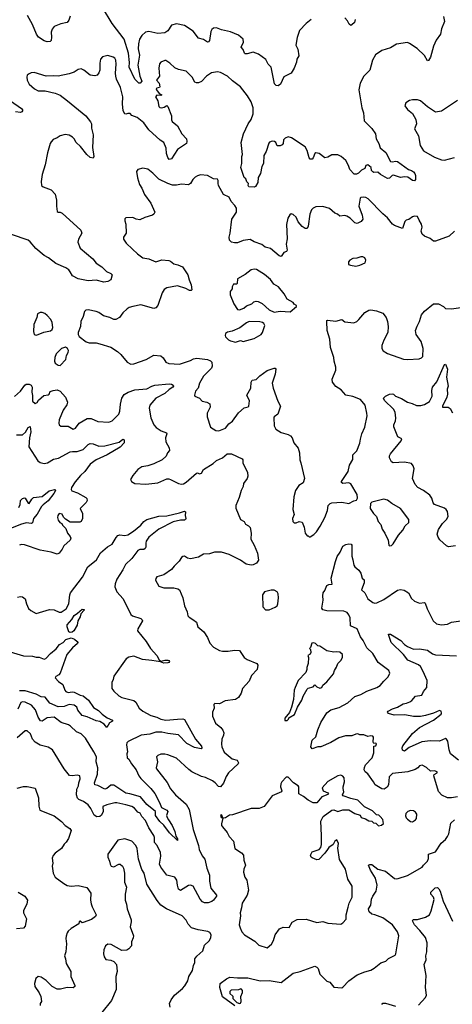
# Model space of a CAD drawing. Extents: x 1839239 to 1929705, y 762242 to 910352.
# Tile 418 of 429: x 1902289 to 1906634, y 889676 to 899582. Entities that reach past the tile are written whole.
import ezdxf

# ---------------------------------------------------------------- set-up
doc = ezdxf.new("R2010")
doc.units = 0

msp = doc.modelspace()

# ---------------------------------------------------------------- linework, layer by layer
at = {"layer": '0CON10XD'}
for points in [[(1905215, 899582.9), (1905166.7, 899545), (1905100.8, 899475), (1905075.8, 899404.2), (1905062.9, 899325), (1905084.2, 899285), (1905093.1, 899216.9), (1905074, 899185), (1905070.8, 899155), (1905046.4, 899095), (1905017, 899043), (1904943.6, 899006.4), (1904908.2, 898931.8), (1904885, 898917.1), (1904865, 898919.4), (1904847.8, 898937.8), (1904815.8, 899105), (1904783.4, 899133.4), (1904761.4, 899181.4), (1904686.4, 899236.4), (1904635, 899256.7), (1904575, 899240), (1904555, 899239.4), (1904546, 899245), (1904532.3, 899282.3), (1904514.5, 899304.5), (1904535.4, 899355), (1904534.2, 899385), (1904485.4, 899425.4), (1904405, 899460), (1904315, 899478.6), (1904265, 899500.8), (1904235, 899496.2), (1904217.7, 899482.3), (1904207.7, 899462.3), (1904196.2, 899373.8), (1904185, 899358.8), (1904175, 899356), (1904135, 899384.4), (1904085, 899395.7), (1904030, 899465), (1903945, 899523.8), (1903865, 899540.9), (1903815, 899528.1), (1903775, 899470), (1903745, 899450.8), (1903675, 899444.3), (1903585, 899464.2), (1903552.4, 899457.6), (1903515, 899422.5), (1903490.5, 899385), (1903480.8, 899339.2), (1903479.9, 899289.9), (1903490.4, 899225), (1903476.4, 899125), (1903496.9, 899015), (1903515.6, 898965), (1903497.8, 898942.2), (1903485, 898942.9), (1903444.2, 898984.2), (1903389.5, 899105), (1903391.5, 899151.5), (1903380.6, 899245), (1903337, 899387), (1903218.9, 899545), (1903119.1, 899705)], [(1906547.5, 899615), (1906557.5, 899565), (1906525, 899490), (1906516.2, 899435), (1906470.8, 899375), (1906445.4, 899314.6), (1906415.5, 899204.5), (1906395, 899170), (1906385, 899167.5), (1906355, 899221.2), (1906280.9, 899290.9), (1906205, 899343.8), (1906185, 899351.2), (1906075, 899336.2), (1906015, 899300), (1905925, 899273.3), (1905861.7, 899228.3), (1905834.3, 899175.7), (1905806.7, 899075), (1905746.7, 899015), (1905708.8, 898945), (1905694, 898875), (1905724, 898695), (1905741.2, 898645), (1905750, 898565), (1905825, 898488.8), (1905862, 898435), (1905870.8, 898385), (1905897.8, 898337.8), (1905911.3, 898291.3), (1905967.5, 898247.5), (1906014.7, 898154.7), (1906035, 898150.4), (1906065, 898159.4), (1906085, 898155.6), (1906194, 898075), (1906224.6, 898064.6), (1906245, 898050), (1906258.1, 898035), (1906264.3, 898015), (1906266.2, 897973.8), (1906255, 897961.2), (1906235, 897963.8), (1906186.2, 897996.2), (1906155, 898000.5), (1906115, 897994), (1906045, 898016.7), (1906030, 898015), (1906005, 897988.8), (1905985, 897984), (1905914, 898025), (1905887.9, 898047.9), (1905845, 898046.2), (1905835, 898051.2), (1905822.9, 898065), (1905819.1, 898095), (1905785, 898122.5), (1905766.5, 898115), (1905754.2, 898085.8), (1905722.1, 898067.9), (1905693, 898037), (1905673, 898027), (1905649.1, 898029.1), (1905605.5, 898075.5), (1905592.9, 898115), (1905565, 898164), (1905517.3, 898207.3), (1905485, 898221.2), (1905425, 898223.8), (1905385, 898200), (1905355, 898193.8), (1905295.9, 898235.9), (1905265, 898241.2), (1905255, 898236.7), (1905237.6, 898192.4), (1905225, 898178.6), (1905205, 898178.8), (1905196.4, 898193.6), (1905177.1, 898265), (1905155, 898302.5), (1905020, 898395), (1904985, 898403.3), (1904955, 898391.2), (1904940, 898375), (1904936, 898335), (1904925, 898322.5), (1904905, 898314.2), (1904875, 898314), (1904860.6, 898345), (1904847.2, 898357.2), (1904825, 898358.7), (1904799.4, 898350.6), (1904789.6, 898340.4), (1904763.2, 898256.8), (1904741.2, 898215), (1904738.6, 898135), (1904720.6, 898105), (1904707.1, 898035), (1904685.7, 897995), (1904680, 897945), (1904655.8, 897904.2), (1904645, 897897.5), (1904591.7, 897901.7), (1904582.5, 897915), (1904587.5, 897935), (1904569.3, 897949.3), (1904561.2, 897981.2), (1904544, 897995), (1904510, 898095), (1904519.2, 898135), (1904520.5, 898205), (1904527.8, 898225), (1904514.4, 898345), (1904537.7, 898435), (1904583.2, 898535), (1904612.9, 898577.1), (1904632.3, 898635), (1904633.8, 898695), (1904613.1, 898755), (1904576.1, 898816.1), (1904505, 898907.5), (1904425, 898965.8), (1904375, 899014.2), (1904305, 899050), (1904275, 899056.9), (1904213.8, 899046.2), (1904165, 899012.9), (1904115, 898960), (1904085, 898946), (1904065, 898946), (1904048.8, 898955), (1904020, 899005), (1903960, 899065), (1903885, 899080.8), (1903847.3, 899097.3), (1903796.2, 899145), (1903755, 899170), (1903745, 899170), (1903706.4, 899153.6), (1903693.6, 899136.4), (1903685.8, 899095), (1903691.8, 899015), (1903664.2, 898975), (1903690, 898945), (1903697.3, 898905), (1903691.7, 898898.3), (1903665, 898893.6), (1903658.7, 898885), (1903661.9, 898875), (1903690.7, 898840.7), (1903716.4, 898825), (1903705, 898818.5), (1903667.1, 898822.9), (1903652.8, 898805), (1903676.4, 898765), (1903685, 898709.3), (1903695, 898700), (1903715, 898695.6), (1903738.6, 898701.4), (1903765, 898718.1), (1903775, 898710), (1903814.3, 898615), (1903813.9, 898575), (1903819.4, 898559.4), (1903873.8, 898515), (1903917.1, 898435), (1903964, 898385), (1903968.8, 898355), (1903964.1, 898335.9), (1903875, 898276.7), (1903815, 898182), (1903790, 898175), (1903775, 898196.7), (1903762.7, 898235), (1903761.1, 898291.1), (1903736, 898346), (1903700.6, 898370.6), (1903584.2, 898474.2), (1903535, 898543.3), (1903467, 898597), (1903415, 898618.8), (1903399.2, 898639.2), (1903375, 898638.5), (1903355, 898630.6), (1903345, 898635.6), (1903326.5, 898665), (1903320, 898735), (1903323.9, 898805), (1903300.9, 898900.9), (1903260, 898985), (1903252.9, 899015), (1903250, 899045), (1903259.2, 899135), (1903253.8, 899175), (1903243.9, 899193.9), (1903227.5, 899205), (1903175, 899223.3), (1903121.7, 899208.3), (1903100, 899185), (1903092, 899145), (1903092, 899075), (1903083.9, 899046.1), (1903067.5, 899025), (1903043, 899017), (1902995, 899023.3), (1902934.4, 899074.4), (1902905, 899086.2), (1902875, 899080), (1902834.5, 899055.5), (1902785, 899037.1), (1902673.9, 899013.9), (1902625, 899018.8), (1902553.9, 899013.9), (1902435, 899050), (1902405, 899046), (1902384.1, 899035.9), (1902365, 899022.5), (1902360, 899005), (1902364.2, 898974.2), (1902384, 898935), (1902436.2, 898885), (1902475, 898865.8), (1902545, 898867.5), (1902645, 898842.5), (1902695, 898822.5), (1902768.8, 898765), (1902952, 898615), (1903000.6, 898555), (1903008.9, 898535), (1903010.7, 898490.7), (1903027.5, 898425), (1903020, 898295), (1903032, 898205), (1903025, 898187.5), (1902996.7, 898195), (1902964, 898225), (1902899.2, 898305), (1902855.8, 898345), (1902835, 898384), (1902819.4, 898399.4), (1902785, 898421.1), (1902745, 898427.8), (1902693.3, 898415), (1902665, 898392), (1902625, 898376), (1902605, 898353.3), (1902594.2, 898335), (1902567.7, 898242.3), (1902545, 898122.5)], [(1902795, 899617.5), (1902782.9, 899577.1), (1902765, 899554), (1902700, 899540), (1902635, 899513.8), (1902615, 899486.7), (1902604.5, 899455.5), (1902609.5, 899405), (1902605, 899372.5), (1902595, 899361.2), (1902565, 899360.8), (1902535, 899370), (1902476, 899406), (1902457.4, 899437.4), (1902418.6, 899535), (1902367.5, 899625)], [(1905660, 899585), (1905650.8, 899555), (1905625, 899528.8), (1905615, 899523.8), (1905597.9, 899537.9), (1905582.2, 899572.2), (1905555, 899600)], [(1902196.2, 898765), (1902305, 898690), (1902316.7, 898675), (1902316.7, 898665), (1902310, 898655), (1902295, 898650), (1902245, 898654.3)], [(1906685, 898768.8), (1906565, 898688), (1906525, 898660.8), (1906465, 898652.5), (1906384.4, 898704.4), (1906315, 898767.1), (1906285, 898777.1), (1906235, 898776), (1906205, 898768), (1906166.7, 898745), (1906156.7, 898715), (1906185, 898680), (1906235, 898640), (1906268.8, 898578.8), (1906274, 898535), (1906253.3, 898485), (1906295, 898412.5), (1906312.5, 898315), (1906345, 898263.8), (1906455, 898200), (1906525, 898170.8), (1906555, 898168), (1906655, 898194)], [(1902545, 898122.5), (1902514.2, 898025), (1902503.6, 897953.6), (1902507.5, 897915), (1902525, 897900), (1902605, 897868.8), (1902645, 897826.2), (1902659.4, 897765), (1902657.5, 897705), (1902665, 897652), (1902675, 897644.3), (1902695, 897644.3), (1902716.2, 897635), (1902901.2, 897465), (1902911.2, 897435), (1902878.8, 897375), (1902872, 897345), (1902894.4, 897284.4), (1903023.3, 897175), (1903055, 897133.8), (1903115, 897096), (1903159.4, 897049.4), (1903205, 897030), (1903217.5, 897015), (1903205, 896963.8), (1903175, 896947.1), (1903135, 896942.9), (1903055, 896961.4), (1902975, 896955.6), (1902875.5, 896975.5), (1902817.5, 897005), (1902796.1, 897043.9), (1902780.6, 897065), (1902752.9, 897085), (1902650.2, 897130.2), (1902577.7, 897187.7), (1902535, 897208.5), (1902450.9, 897280.9), (1902395, 897347.5), (1902375, 897362.7), (1902205, 897420)], [(1906656.7, 897455), (1906604.2, 897405.8), (1906465, 897353.8), (1906445, 897353.8), (1906411.2, 897381.2), (1906355, 897403.3), (1906330, 897425), (1906321.2, 897455), (1906330.8, 897495), (1906325.7, 897525), (1906300, 897565), (1906285, 897603.3), (1906255, 897606), (1906235, 897598), (1906197.7, 897572.3), (1906172.5, 897565), (1906159.2, 897550.8), (1906135, 897482.5), (1906055, 897510.6), (1906035, 897525.7), (1905985, 897588), (1905937.9, 897627.9), (1905788.3, 897778.3), (1905765, 897793.1), (1905738, 897798), (1905716.1, 897793.9), (1905709.2, 897785), (1905696.2, 897705), (1905728.9, 897615), (1905735.6, 897574.4), (1905718.9, 897551.1), (1905678.7, 897531.3), (1905655, 897536.9), (1905607.5, 897585), (1905575, 897604.4), (1905555, 897611.4), (1905505, 897606.7), (1905482.5, 897625), (1905454.4, 897634.4), (1905402.1, 897682.1), (1905335, 897702.9), (1905262.1, 897697.9), (1905235, 897685.8), (1905220.2, 897669.8), (1905204.3, 897625), (1905186.2, 897505), (1905175, 897482.5), (1905155, 897480), (1905125, 897502.5), (1905085, 897547.5), (1905065.6, 897595.6), (1905035, 897622.5), (1905015, 897630), (1905000.7, 897619.3), (1904981.2, 897585), (1904967.7, 897522.3), (1904975.8, 897375.8), (1904966, 897325), (1904976, 897264), (1904968.8, 897251.2), (1904940.3, 897239.7), (1904915, 897201.2), (1904895, 897206), (1904809.6, 897279.6), (1904755, 897294.6), (1904721.3, 897321.3), (1904645, 897346.2), (1904605, 897369.2), (1904535, 897361.1), (1904475, 897337.8), (1904445, 897335.7), (1904415, 897344.3), (1904395.4, 897365.4), (1904392.9, 897395), (1904404, 897436), (1904420.5, 897575), (1904465.3, 897644.7), (1904465.5, 897685), (1904451.2, 897711.2), (1904414.2, 897754.3), (1904391.8, 897795), (1904336.9, 897825), (1904287.1, 897915), (1904281.2, 897935), (1904283, 897963), (1904275, 897977.5), (1904235, 897980), (1904175, 898016), (1904105, 898020), (1904075, 898012.5), (1904051.7, 897998.3), (1904027, 897973), (1904005, 897933.8), (1903985, 897920.8), (1903915, 897928.1), (1903865, 897917.8), (1903825, 897917.8), (1903775, 897932.5), (1903685, 897978.8), (1903627, 898037), (1903575, 898077.5), (1903525, 898087.5), (1903473.6, 898076.4), (1903463.3, 898055), (1903471.7, 897991.7), (1903491.2, 897925), (1903515, 897886.7), (1903542.6, 897822.6), (1903606.2, 897735), (1903647.5, 897645), (1903637.5, 897625), (1903623.6, 897616.4), (1903545, 897592.5), (1903495, 897570), (1903460, 897575), (1903425, 897592.5), (1903355, 897587.5), (1903345, 897580), (1903343, 897557), (1903353.3, 897525), (1903358.8, 897435), (1903332.5, 897395), (1903330, 897375), (1903356.7, 897335), (1903420, 897275), (1903472, 897225), (1903525, 897186.9), (1903585, 897174.5), (1903655, 897145.4), (1903715, 897164.7), (1903785, 897160.6), (1903805, 897153.3), (1903837.5, 897125), (1903876, 897116), (1903924.3, 897094.3), (1903978.8, 897015), (1903990, 896965), (1904010, 896915), (1904017.5, 896865), (1904012.5, 896857.5), (1903995, 896858.8), (1903958.7, 896878.7), (1903875, 896904.4), (1903765.5, 896884.5), (1903741.1, 896868.9), (1903718, 896835), (1903675, 896707.5), (1903655.8, 896684.2), (1903635, 896676.7), (1903505, 896713.8), (1903425, 896698), (1903387.5, 896685), (1903368.3, 896671.7), (1903325, 896634), (1903290.8, 896585), (1903255.6, 896564.4), (1903235, 896565.6), (1903195, 896586.2), (1903131.3, 896601.3), (1903083.3, 896635), (1903055, 896645.8), (1902975, 896663.8), (1902951.7, 896658.3), (1902940, 896645), (1902926.7, 896595), (1902903.8, 896545), (1902898.8, 896495), (1902876.7, 896435), (1902876.7, 896415), (1902887.5, 896395), (1902955, 896341.2), (1902985, 896331.2), (1903055, 896330), (1903095, 896322.5), (1903205, 896287.1), (1903270, 896245), (1903303.1, 896215), (1903367.9, 896137.9), (1903405, 896115.7), (1903435, 896118.5), (1903558.8, 896165), (1903635, 896205.5), (1903705, 896201.4), (1903728.5, 896178.5), (1903757.5, 896135), (1903785, 896122.5), (1903895, 896117.8), (1904005, 896153.8), (1904035, 896171.1), (1904067.6, 896177.6), (1904175, 896163.5), (1904205, 896151.4), (1904218.6, 896135), (1904221.4, 896095), (1904215.8, 896075), (1904134.5, 895995), (1904094.5, 895925), (1904082.3, 895875), (1904054.5, 895845), (1904042.9, 895805), (1904047.5, 895795), (1904095, 895773.3), (1904122.5, 895745), (1904167.5, 895735), (1904196.9, 895716.9), (1904201.1, 895685), (1904173.1, 895625), (1904170.8, 895585), (1904204.2, 895484.2), (1904258.3, 895448.3), (1904290, 895445), (1904355, 895473.8), (1904388.8, 895515), (1904425, 895544), (1904485, 895625.8), (1904545, 895676), (1904585, 895687.5), (1904591.4, 895695), (1904597.4, 895747.4), (1904570.8, 895805), (1904608.8, 895875), (1904613.8, 895935), (1904623.9, 895956.1), (1904665, 895963.8), (1904700.7, 895999.3), (1904775, 896054), (1904845, 896076.7), (1904856.2, 896076.2), (1904862.5, 896065), (1904854, 896015), (1904825.8, 895925), (1904834.2, 895875), (1904882.5, 895745), (1904908.6, 895695), (1904881.4, 895615), (1904845.6, 895585), (1904841.2, 895575), (1904844.3, 895495), (1904862.4, 895462.4), (1904915, 895427.5), (1904985, 895409.4), (1905010, 895395), (1905024.2, 895375), (1905043.8, 895325), (1905085, 895272.5), (1905100, 895225), (1905102.9, 895155), (1905114.2, 895125), (1905148, 894965), (1905137.3, 894922.7), (1905094.3, 894895.7), (1905060, 894845), (1905042.3, 894782.3), (1905030.8, 894655), (1905046.2, 894605), (1905030, 894565), (1905033.6, 894533.6), (1905045, 894520), (1905065, 894521.2), (1905095, 894533.8), (1905125, 894527.5), (1905146.2, 894475), (1905157.5, 894415), (1905175, 894390), (1905185, 894390), (1905195, 894380), (1905205, 894380), (1905245, 894402.5), (1905270.7, 894429.3), (1905306.2, 894485), (1905355, 894572.5), (1905381.2, 894645), (1905386.4, 894693.6), (1905407.5, 894715), (1905425, 894722.5), (1905525, 894726.7), (1905595, 894713.8), (1905645, 894740), (1905673, 894747), (1905683, 894767), (1905678, 894805), (1905615, 894914), (1905595, 894922.9), (1905535, 894916.2), (1905520, 894925), (1905520, 894935), (1905588.1, 895035), (1905600.5, 895099.5), (1905634.2, 895155.8), (1905636.1, 895203.9), (1905674.2, 895245.8), (1905705, 895322.5), (1905712, 895362), (1905724.5, 895415.5), (1905756.3, 895483.7), (1905777.8, 895595), (1905776.7, 895625), (1905757.8, 895705), (1905712.5, 895762.5), (1905635, 895790.5), (1905564.5, 895804.5), (1905516.7, 895856.7), (1905462.8, 895892.8), (1905431.4, 895935), (1905427.1, 895965), (1905464, 896055), (1905465.8, 896085), (1905448.1, 896145), (1905443.3, 896185), (1905411.5, 896285), (1905402.7, 896367.3), (1905378.6, 896455), (1905373.3, 896545), (1905373.3, 896555), (1905381.7, 896558.3), (1905465, 896548.2), (1905525.8, 896565.8), (1905555, 896542), (1905645, 896531.2), (1905675, 896544), (1905695, 896566.7), (1905755, 896636), (1905795, 896659.4), (1905815, 896661.4), (1905871.7, 896651.7), (1905935, 896628.8), (1905970, 896585), (1905984.2, 896544.2), (1905991.4, 896495), (1905985.7, 896434.3), (1905945, 896357.5), (1905928, 896305), (1905928, 896275), (1905939.7, 896249.7), (1905985, 896222.9), (1906145, 896167.5), (1906185, 896162.5), (1906300.7, 896169.3), (1906325, 896180), (1906336.7, 896195), (1906341.2, 896275), (1906322, 896345), (1906270, 896415), (1906265.6, 896455), (1906279.8, 896500.2), (1906304.6, 896545), (1906325, 896613.8), (1906355, 896650), (1906445, 896724), (1906495, 896724), (1906545, 896696.2), (1906566, 896676), (1906626.8, 896673.2), (1906745, 896690.5)], [(1905665, 897104), (1905707, 897113), (1905760, 897135), (1905767, 897163), (1905755.9, 897185.9), (1905735, 897197.5), (1905715, 897197.5), (1905675, 897182.5), (1905635, 897180), (1905606.1, 897163.9), (1905590, 897145), (1905590.7, 897120.7), (1905611.7, 897111.7), (1905665, 897104)], [(1904845, 896640.8), (1904905, 896649.2), (1905005, 896643.8), (1905070, 896695), (1905068.3, 896708.3), (1905045, 896720), (1905035, 896737.5), (1904975, 896770), (1904944, 896825), (1904890, 896895), (1904841.7, 896921.7), (1904807, 896967), (1904749.1, 897019.1), (1904667.4, 897067.4), (1904645, 897071.4), (1904615, 897066), (1904555, 897017.5), (1904477.5, 896975), (1904473.6, 896926.4), (1904465, 896920), (1904435, 896920), (1904423.9, 896896.1), (1904422.5, 896875), (1904403, 896847), (1904401.2, 896815), (1904438.8, 896725), (1904475, 896666.2), (1904495, 896663.3), (1904539.5, 896680.5), (1904566.2, 896703.8), (1904620, 896725), (1904640, 896745), (1904665, 896748.8), (1904685, 896746.2), (1904725, 896726.2), (1904795, 896664), (1904845, 896640.8)], [(1902455, 896408.8), (1902475, 896413.3), (1902530.3, 896439.7), (1902599.5, 896450.5), (1902616.1, 896463.9), (1902621.2, 896485), (1902615.8, 896535), (1902600, 896565), (1902565, 896605.8), (1902541.2, 896625), (1902515, 896635.7), (1902493.2, 896636.8), (1902467.7, 896622.3), (1902462, 896585), (1902432, 896515), (1902426.7, 896445), (1902432.5, 896415), (1902455, 896408.8)], [(1904455, 896338.8), (1904505.8, 896355.8), (1904535, 896343.8), (1904645, 896376), (1904715, 896413.8), (1904728.8, 896435), (1904751.2, 896505), (1904742, 896525), (1904726.6, 896536.6), (1904701.9, 896541.9), (1904594.4, 896545.6), (1904566.8, 896533.2), (1904498.3, 896481.7), (1904422.3, 896447.7), (1904375, 896438), (1904356.7, 896425), (1904351.2, 896405), (1904355, 896392.5), (1904385, 896361.2), (1904405, 896351.2), (1904455, 896338.8)], [(1902695, 896103.8), (1902753.3, 896165), (1902760, 896205), (1902776.7, 896235), (1902777.5, 896255), (1902767.5, 896275), (1902747, 896287), (1902707.5, 896275), (1902655, 896220), (1902640, 896185), (1902636.4, 896146.4), (1902645, 896127.5), (1902675, 896106.7), (1902695, 896103.8)], [(1906665, 894287.5), (1906595, 894280), (1906575, 894287.8), (1906509.4, 894349.4), (1906490.9, 894375), (1906483.6, 894406.4), (1906497, 894453), (1906535, 894512), (1906576, 894555), (1906591.2, 894585), (1906586.2, 894635), (1906573.3, 894655), (1906555, 894668.8), (1906455, 894706.2), (1906442.7, 894722.7), (1906428.3, 894768.3), (1906407.7, 894797.7), (1906346.7, 894845), (1906286.7, 894875), (1906260, 894905), (1906236.2, 894965), (1906252.5, 895065), (1906242.5, 895095), (1906225.9, 895115.9), (1906155, 895130.8), (1906040, 895125), (1906023.9, 895133.9), (1906004.2, 895175), (1906004.2, 895195), (1906012.9, 895215), (1906122, 895345), (1906126.7, 895365), (1906087.5, 895385), (1906048, 895485), (1906046, 895505), (1906064.3, 895545), (1906067.9, 895572.1), (1906060.8, 895635), (1906044.3, 895665), (1905952.4, 895752.4), (1905942.3, 895775), (1905963.5, 895795), (1906005, 895815.9), (1906028.7, 895818.7), (1906043.5, 895813.5), (1906063.8, 895793.8), (1906125, 895771.4), (1906183.3, 895735), (1906230.5, 895720.5), (1906275, 895701.2), (1906319.5, 895700.5), (1906355, 895712), (1906405, 895742), (1906431.1, 895795), (1906428.9, 895851.1), (1906434.4, 895885), (1906480.5, 895939.5), (1906555, 896112.5), (1906565, 896117.5), (1906585.7, 896065), (1906575.5, 895985), (1906592.9, 895895), (1906584.3, 895865), (1906585.8, 895815), (1906579.4, 895785), (1906536.2, 895695), (1906537.5, 895685), (1906593.8, 895683.8), (1906611.7, 895671.7), (1906637.6, 895627.6)], [(1902235, 895790.8), (1902295.8, 895845), (1902341.2, 895905), (1902355, 895913.8), (1902385, 895916.2), (1902403.9, 895903.9), (1902413.8, 895885), (1902410, 895835), (1902418.3, 895801.7), (1902416.2, 895745), (1902445, 895721.4), (1902465, 895731.4), (1902477, 895753), (1902530.2, 895799.8), (1902575, 895806.4), (1902584.5, 895815), (1902595, 895842.5), (1902625, 895851.5), (1902665, 895859.5), (1902695, 895845.5), (1902747.2, 895785), (1902767.9, 895735), (1902761.3, 895708.7), (1902724.3, 895655), (1902685, 895557.5), (1902681.2, 895521.2), (1902686.2, 895505), (1902703.2, 895493.2), (1902775, 895493.8), (1902825, 895461.4), (1902848, 895472), (1902885, 895524), (1902965, 895568.1), (1903005, 895569.1), (1903075, 895538.2), (1903185, 895533.1), (1903216.2, 895545), (1903285, 895612), (1903295.4, 895645), (1903300.6, 895715), (1903314.2, 895775), (1903338.8, 895811.2), (1903376.7, 895835), (1903445, 895859.2), (1903565, 895867.5), (1903615, 895895.8), (1903645, 895905.7), (1903788.9, 895918.9), (1903815, 895915.7), (1903830, 895905), (1903833.3, 895895), (1903826.7, 895885), (1903788.7, 895861.3), (1903745, 895822.2), (1903656.9, 895775), (1903595, 895702.5), (1903587.9, 895675), (1903604.2, 895575), (1903637.5, 895505), (1903660.6, 895480.6), (1903711.2, 895445), (1903763.3, 895425), (1903766.2, 895415), (1903752, 895375), (1903756.4, 895336.4), (1903790, 895275), (1903791.7, 895248.3), (1903774.3, 895225.7), (1903760.3, 895189.7), (1903720, 895155), (1903637.5, 895115), (1903575.7, 895094.3), (1903517, 895083), (1903475, 895056.2), (1903423.8, 894995), (1903402.5, 894955), (1903412.5, 894935), (1903446.1, 894916.1), (1903555, 894908), (1903675, 894922.5), (1903765, 894962.5), (1903785, 894964), (1903804.4, 894954.4), (1903885, 894914.3), (1903915, 894909.2), (1903935, 894912.5), (1903961.7, 894928.3), (1904065, 895021.2), (1904075, 895023.8), (1904095, 895014.2), (1904115, 895020), (1904135, 895056.7), (1904233.6, 895116.4), (1904265, 895145.8), (1904325, 895174.2), (1904374.1, 895215.9), (1904415, 895215.2), (1904524, 895165), (1904530, 895155), (1904531.2, 895125), (1904576.4, 895025), (1904581.9, 894988.1), (1904573.2, 894966.8), (1904536, 894915), (1904532, 894885), (1904512, 894845), (1904493.3, 894775), (1904460, 894695), (1904459.3, 894669.3), (1904505, 894552.5), (1904543, 894533), (1904556.2, 894505), (1904588.6, 894488.6), (1904603, 894473), (1904614.2, 894415), (1904612, 894355), (1904643, 894297), (1904677.5, 894215), (1904686.7, 894145), (1904667.5, 894115), (1904635, 894096), (1904615, 894092.5), (1904565, 894102.9), (1904505.5, 894145.5), (1904392.4, 894202.4), (1904315, 894223.8), (1904244.2, 894225.8), (1904195, 894209.2), (1904135, 894206), (1904084.4, 894175.6), (1904005, 894157.5), (1903975, 894166), (1903945, 894183.8), (1903928.3, 894181.7), (1903915, 894172.5), (1903891.2, 894135), (1903840, 894085), (1903815, 894050), (1903735, 893996.7), (1903665, 893977.5), (1903655, 893960), (1903653.9, 893943.9), (1903685, 893883.8), (1903736.1, 893866.1), (1903837.7, 893867.7), (1903877.7, 893857.7), (1903892.5, 893845), (1903928, 893765), (1903942.9, 893685), (1903970, 893625), (1903977.5, 893585), (1903990, 893570), (1904027.1, 893547.1), (1904065, 893520), (1904076.7, 893475), (1904136.7, 893425), (1904175, 893367.5), (1904199.1, 893309.1), (1904235, 893270), (1904295, 893235.8), (1904325, 893230), (1904382.7, 893227.3), (1904445, 893238), (1904495, 893236.7), (1904542.5, 893165), (1904574.1, 893144.1), (1904670, 893105), (1904679.3, 893089.3), (1904675, 893043.3), (1904616.2, 892985), (1904593.2, 892926.8), (1904527.7, 892852.3), (1904513.8, 892805), (1904485, 892761.2), (1904455, 892743.3), (1904351.7, 892728.3), (1904295, 892700), (1904248.3, 892701.7), (1904238.3, 892691.7), (1904242.5, 892655), (1904226.7, 892615), (1904223.8, 892575), (1904255, 892503.3), (1904310.3, 892460.3), (1904328.8, 892435), (1904337.7, 892407.7), (1904335.8, 892385), (1904318.6, 892345), (1904314.3, 892294.3), (1904318.6, 892265), (1904343.8, 892213.8), (1904423.3, 892145), (1904472.3, 892132.3), (1904488, 892105), (1904484.2, 892095), (1904385.9, 892004.1), (1904363, 891967), (1904335, 891901.1), (1904305, 891863.6), (1904285, 891868.5), (1904253.1, 891905), (1904225.8, 891925), (1904155, 891958.5), (1904115, 891966.5), (1904016.4, 892016.4), (1903987.2, 892037.2), (1903865, 892152.9), (1903776.4, 892186.4), (1903745, 892192.5), (1903705, 892194.2), (1903675, 892180), (1903664.4, 892165), (1903672, 892115), (1903660, 892055), (1903663.3, 892045), (1903768.9, 891908.9), (1903804.3, 891845), (1903855, 891784.4), (1903959.5, 891689.5), (1903990.5, 891635), (1904030, 891435), (1904084.6, 891274.6), (1904091.8, 891235), (1904121.2, 891171.2), (1904149.4, 891135), (1904169.5, 891045), (1904195.4, 890975.4), (1904195.4, 890915), (1904207.1, 890845), (1904264.4, 890775), (1904265.8, 890765), (1904235.8, 890725), (1904218.3, 890711.7), (1904183.1, 890696.9), (1904145, 890696.2), (1904125, 890708.2), (1904100.5, 890735), (1904030.8, 890865), (1904005, 890873.5), (1903985, 890870.5), (1903905, 890820), (1903885, 890833.3), (1903874.6, 890874.6), (1903865.5, 890925), (1903848.1, 890955), (1903766, 890976), (1903705, 891054.4), (1903693.2, 891085), (1903706.2, 891165), (1903701.9, 891201.9), (1903668.2, 891275), (1903642.2, 891305), (1903642.2, 891355), (1903635.4, 891375), (1903585, 891451.4), (1903553.8, 891523.8), (1903516.8, 891565), (1903497.7, 891597.7), (1903475, 891609.6), (1903440.1, 891650.1), (1903416, 891665), (1903355, 891684.6), (1903265.4, 891704.6), (1903245, 891703.8), (1903163, 891683), (1903124.6, 891665), (1903125.3, 891614.7), (1903110.6, 891579.4), (1903094.7, 891565.3), (1903065, 891562.5), (1903038.1, 891578.1), (1903003.5, 891645), (1902975, 891684.3), (1902928.8, 891715), (1902882, 891735), (1902870.2, 891750.2), (1902858.2, 891785), (1902860.9, 891839.1), (1902877.5, 891875), (1902881.1, 891905), (1902895.8, 891945), (1902892.5, 891975), (1902865, 891982), (1902814.2, 891974.2), (1902789.7, 891979.7), (1902735, 892046), (1902618.8, 892235), (1902575, 892264), (1902495, 892282.5), (1902445, 892312.9), (1902418.6, 892345), (1902397.9, 892397.9), (1902365, 892428.8), (1902345, 892428.8), (1902261.4, 892358.6)], [(1902255, 895405.7), (1902315, 895405.6), (1902347.1, 895432.9), (1902375, 895479.2), (1902395, 895490), (1902399.6, 895435), (1902385.3, 895375), (1902380, 895285), (1902470, 895145), (1902495, 895126.9), (1902535, 895118.6), (1902566.2, 895125), (1902629.4, 895160.6), (1902678.6, 895171.4), (1902796.2, 895233.8), (1902819.3, 895239.3), (1902865, 895236.9), (1902925, 895259.3), (1902975, 895307.5), (1902995, 895317.1), (1903025, 895314.4), (1903085, 895292.7), (1903145, 895294.5), (1903287.6, 895332.4), (1903325, 895362.5), (1903335, 895360), (1903339.5, 895349.5), (1903339.2, 895325), (1903299.2, 895280.8), (1903167.3, 895202.7), (1903056.7, 895155), (1902995, 895110), (1902943.8, 895035), (1902898.9, 894995), (1902845, 894934), (1902809.2, 894875), (1902804.3, 894855), (1902812.6, 894842.6), (1902870.7, 894820.7), (1902953.8, 894773.8), (1902963.6, 894763.6), (1902967.5, 894745), (1902956.7, 894725), (1902897.5, 894665), (1902918.8, 894615), (1902918.8, 894565), (1902905, 894532.5), (1902893, 894527), (1902795, 894527.5), (1902747, 894557), (1902727.5, 894577.5), (1902715, 894607.5), (1902685, 894612.5), (1902670, 894595), (1902666.7, 894575), (1902675, 894547.5), (1902692.5, 894525), (1902713, 894513), (1902717.5, 894495), (1902752.5, 894462.5), (1902768.8, 894415), (1902794.1, 894384.1), (1902801.2, 894365), (1902796, 894345), (1902732.6, 894287.4), (1902715, 894254), (1902685, 894216), (1902665, 894205.8), (1902604.3, 894224.3), (1902495, 894245.6), (1902337.9, 894297.9), (1902305, 894302), (1902285, 894296)], [(1902278.1, 894675), (1902294.4, 894705), (1902298, 894745), (1902316.1, 894763.9), (1902335, 894770), (1902345, 894766.7), (1902375, 894716.7), (1902385, 894713.3), (1902410.5, 894759.5), (1902425.4, 894774.6), (1902515.8, 894784.2), (1902585, 894841.1), (1902636.8, 894856.8), (1902645.5, 894855.5), (1902647.3, 894845), (1902631.4, 894815), (1902575, 894742), (1902525, 894701.8), (1902506.2, 894683.8), (1902465, 894607.9), (1902427.5, 894565), (1902418.3, 894521.7), (1902408.2, 894511.8), (1902355, 894518.9), (1902295, 894504.3), (1902205, 894466.6)], [(1906005, 894287.5), (1906025, 894293.3), (1906040.7, 894309.3), (1906094.4, 894395.6), (1906136, 894445), (1906159.4, 894490.6), (1906197.1, 894522.9), (1906197.5, 894555), (1906115, 894664.2), (1906026.2, 894715), (1905985, 894748), (1905945, 894757.5), (1905825, 894726.7), (1905812.5, 894715), (1905808.8, 894665), (1905843.1, 894613.1), (1905872, 894585), (1905890, 894535), (1905915, 894502.5), (1905930, 894455), (1905955.7, 894415.7), (1905988.8, 894345), (1905996.4, 894296.4), (1906005, 894287.5)], [(1902265, 893770.8), (1902295, 893779.2), (1902317, 893777), (1902343.8, 893755), (1902355.9, 893705.9), (1902378.3, 893658.3), (1902399.3, 893639.3), (1902455, 893606.7), (1902587.7, 893647.7), (1902635, 893644), (1902685, 893621.4), (1902705, 893620), (1902755, 893654.4), (1902781.1, 893705), (1902792.5, 893795), (1902800, 893815), (1902918.9, 893975), (1902973.1, 894076.9), (1903061.1, 894148.9), (1903101.3, 894218.7), (1903172.1, 894277.9), (1903215.7, 894304.3), (1903255.9, 894374.1), (1903275, 894393.3), (1903295, 894400), (1903345, 894391.2), (1903375, 894398), (1903432.9, 894435), (1903504.5, 894495.5), (1903535.6, 894535), (1903565, 894553.6), (1903685, 894586.9), (1903765, 894589.2), (1903895, 894619.2), (1903945, 894638.8), (1903955, 894630), (1903950.9, 894595), (1903956.9, 894563.1), (1903955.7, 894554.3), (1903942.4, 894547.6), (1903905, 894545.4), (1903831.2, 894528.8), (1903685, 894455.6), (1903585.8, 894375), (1903559.2, 894335), (1903554.3, 894315), (1903557.1, 894275), (1903549.7, 894260.3), (1903535, 894252.9), (1903495, 894252.9), (1903475, 894240.6), (1903415, 894162.9), (1903350.5, 894099.5), (1903325, 894048), (1903265.5, 893955), (1903247.8, 893905), (1903244.4, 893875), (1903264.3, 893825), (1903327.1, 893755), (1903405, 893598), (1903420, 893585), (1903505, 893558), (1903520, 893545), (1903523.3, 893535), (1903476.2, 893455), (1903471.2, 893435), (1903560, 893325), (1903604, 893255), (1903666.2, 893185), (1903690.7, 893140.7), (1903705, 893130), (1903745, 893140), (1903775, 893138.8), (1903786.7, 893135), (1903792.5, 893125), (1903787.5, 893115), (1903775, 893110), (1903737, 893107), (1903701.7, 893121.7), (1903614.3, 893134.3), (1903523.5, 893143.5), (1903435, 893180), (1903385, 893167.5), (1903357, 893153), (1903233, 892977), (1903227.5, 892945), (1903212.5, 892915), (1903213.3, 892855), (1903233.3, 892825), (1903285, 892778.8), (1903315, 892764), (1903435, 892733.8), (1903455.5, 892715.5), (1903487.5, 892655), (1903526, 892625), (1903605, 892581.1), (1903665, 892563.8), (1903705, 892544.1), (1903755, 892533.7), (1903875, 892545.8), (1903926.6, 892546.6), (1903945, 892540.8), (1904056, 892345), (1904115, 892273.3), (1904118, 892255), (1904113, 892247), (1904045, 892258.9), (1903969.1, 892299.1), (1903885, 892385.8), (1903775, 892400.8), (1903715, 892415.3), (1903657.2, 892412.8), (1903595, 892394), (1903507.4, 892382.6), (1903378.8, 892321.2), (1903364.2, 892305.8), (1903360.8, 892285), (1903371.4, 892215), (1903364.5, 892194.5), (1903368.8, 892155), (1903385, 892142), (1903410, 892095), (1903457.7, 892035), (1903484.3, 891974.3), (1903505, 891946.9), (1903605, 891847.8), (1903645.8, 891795.8), (1903694.4, 891705), (1903713.8, 891655), (1903765, 891628.1), (1903776.2, 891616.2), (1903764.5, 891574.5), (1903768.6, 891555), (1903783.3, 891533.3), (1903820.6, 891475), (1903846.2, 891415), (1903858.3, 891368.3), (1903875, 891340), (1903875, 891322.5), (1903795, 891401.4), (1903736.9, 891476.9), (1903695, 891514.4), (1903653.8, 891575), (1903652, 891615), (1903566.2, 891685), (1903501.5, 891765), (1903395, 891794.7), (1903355, 891798.8), (1903235, 891881.9), (1903205, 891880.8), (1903165, 891846), (1903145, 891841.4), (1903075, 891878.1), (1903044, 891885), (1903040, 891905), (1903068.8, 891991.2), (1903073, 892055), (1903057.8, 892115), (1903058.7, 892165), (1903034.8, 892214.8), (1902950, 892355), (1902905, 892397.1), (1902857.6, 892417.6), (1902800, 892475), (1902778.3, 892488.3), (1902705, 892511.1), (1902635, 892565.6), (1902565, 892559.5), (1902515, 892526), (1902496.4, 892526.4), (1902472.9, 892565), (1902448.5, 892638.5), (1902406.9, 892685), (1902345, 892715.4), (1902315, 892719.1), (1902298.9, 892711.1), (1902270.7, 892645)], [(1905459.7, 894130.3), (1905477.3, 894182.7), (1905506.5, 894223.5), (1905536.2, 894285), (1905565, 894302.5), (1905595, 894308), (1905617.5, 894305), (1905623.8, 894293.8), (1905623.5, 894183.5), (1905636.8, 894146.8), (1905644.2, 894095), (1905655.8, 894075.8), (1905696.2, 894045), (1905713.9, 894013.9), (1905730, 893965), (1905748, 893945), (1905750, 893915), (1905723.3, 893845), (1905757.1, 893817.1), (1905785, 893754), (1905835, 893718.6), (1905855, 893712.2), (1905875, 893714.2), (1905945, 893747.1), (1906085, 893841.9), (1906115, 893848.1), (1906152.4, 893842.4), (1906195.9, 893815.9), (1906225, 893760), (1906253, 893733), (1906305, 893711.2), (1906355, 893720), (1906363.3, 893713.3), (1906380.8, 893655), (1906443.8, 893535), (1906474.4, 893504.4), (1906525, 893494.4), (1906585, 893500), (1906625, 893520.8), (1906745, 893536.7)], [(1906685, 891762), (1906627.9, 891752.1), (1906585, 891753.5), (1906530.4, 891780.4), (1906496.4, 891816.4), (1906448.6, 891975), (1906452.1, 891987.9), (1906481.1, 892005), (1906481.1, 892015), (1906455, 892024.6), (1906415, 892021.2), (1906375, 892060), (1906333, 892083), (1906305, 892076.2), (1906286.7, 892055), (1906261.5, 892038.5), (1906186.2, 892013.8), (1906035, 891997.5), (1906001.3, 891965), (1905991.8, 891885), (1905980.7, 891859.3), (1905948.3, 891841.7), (1905925, 891844), (1905860, 891885), (1905844, 891915), (1905784.4, 891994.4), (1905759.2, 892015), (1905750, 892035), (1905751.3, 892058.7), (1905761.9, 892085), (1905828, 892155), (1905846, 892205), (1905847.5, 892272.5), (1905865, 892278), (1905874, 892295), (1905865, 892304), (1905845, 892300), (1905840, 892315), (1905842.5, 892365), (1905835, 892372.5), (1905815, 892376.2), (1905785, 892370), (1905745.7, 892385.7), (1905705, 892387.5), (1905685, 892396), (1905665, 892393.8), (1905625, 892376), (1905562.7, 892377.3), (1905495, 892358), (1905415, 892310.8), (1905315, 892267.1), (1905281.9, 892268.1), (1905225, 892246.7), (1905214, 892265), (1905225.7, 892335), (1905264.4, 892365.6), (1905285, 892438.8), (1905315, 892510), (1905375, 892610), (1905415, 892637.8), (1905497, 892663), (1905585, 892709.2), (1905655, 892772.9), (1905715, 892792.9), (1905775, 892828), (1905877.1, 892862.9), (1905911.2, 892885), (1905945, 892926.7), (1905990.7, 892969.3), (1906007, 893007), (1905996.7, 893035), (1905890, 893115), (1905836.2, 893205), (1905775, 893264), (1905739.4, 893335), (1905712.8, 893372.8), (1905678, 893455), (1905612, 893485), (1905607.5, 893565), (1905595.5, 893595.5), (1905577, 893617), (1905545, 893631.2), (1905374.2, 893634.2), (1905335, 893643.8), (1905325, 893660), (1905338.3, 893741.7), (1905332.5, 893785), (1905337.5, 893815), (1905355, 893840), (1905375, 893888.8), (1905395, 893900.8), (1905427, 893903), (1905416, 893965), (1905459.7, 894130.3)], [(1904795, 893643.3), (1904855, 893670.5), (1904873.6, 893686.4), (1904882.5, 893705), (1904889.6, 893765), (1904885.4, 893805.4), (1904875, 893826), (1904845, 893844.2), (1904815, 893844.2), (1904747.5, 893825), (1904728.8, 893795), (1904731.2, 893675), (1904756.1, 893646.1), (1904795, 893643.3)], [(1902795, 893416.9), (1902780.6, 893425), (1902764.1, 893474.1), (1902765.5, 893495), (1902813, 893547), (1902835, 893588.5), (1902869.7, 893610.3), (1902915, 893652.5), (1902935, 893647.5), (1902935, 893640), (1902903.3, 893605), (1902897.5, 893575), (1902872.5, 893535), (1902865, 893491.2), (1902832.5, 893435), (1902815, 893420.6), (1902795, 893416.9)], [(1902192.5, 893222.5), (1902325, 893181.2), (1902418.3, 893178.3), (1902455, 893167.5), (1902485, 893167.5), (1902535, 893150), (1902550, 893155), (1902596.7, 893205), (1902655, 893254), (1902687.5, 893295), (1902725.3, 893314.7), (1902752.5, 893345), (1902805, 893364.6), (1902838.1, 893348.1), (1902865.8, 893325), (1902872.5, 893315), (1902868.6, 893305), (1902818.2, 893261.8), (1902763.1, 893196.9), (1902693.6, 893006.4), (1902680.3, 892989.7), (1902652.5, 892975), (1902645, 892960), (1902678.8, 892925), (1902722.4, 892892.4), (1902742.9, 892835), (1902752.8, 892822.8), (1902775, 892813.1), (1902815, 892818.8), (1902835, 892815.4), (1902895, 892784.6), (1902925, 892779.4), (1902980.6, 892735), (1903031.5, 892661.5), (1903080.9, 892630.9), (1903116.2, 892596.2), (1903168.6, 892558.6), (1903222, 892535), (1903222, 892525), (1903191.1, 892508.9), (1903165, 892460), (1903136.7, 892495), (1903095, 892522.5), (1903055, 892527.5), (1902965, 892568.6), (1902915, 892580.5), (1902873.9, 892635), (1902863.1, 892665), (1902835, 892684.7), (1902785, 892692.9), (1902735, 892671.5), (1902675, 892668.3), (1902589.5, 892705), (1902545, 892765.4), (1902505, 892771.1), (1902455, 892796.1), (1902345, 892830.3), (1902285, 892831.4)], [(1906695, 892133.8), (1906616.2, 892195), (1906601.4, 892235), (1906588.8, 892325), (1906576.7, 892345), (1906565, 892350), (1906505.8, 892324.2), (1906415, 892327.5), (1906327.3, 892317.3), (1906200, 892260), (1906155, 892223.8), (1906135, 892233.3), (1906130.8, 892255), (1906135.8, 892275), (1906235, 892399.4), (1906305, 892460), (1906445, 892535.8), (1906522.5, 892595), (1906526.7, 892605), (1906522.5, 892625), (1906505, 892633.3), (1906445.6, 892604.4), (1906365, 892580.6), (1906315, 892573.1), (1906245, 892573.3), (1906157.6, 892587.6), (1906050, 892585), (1905995, 892602), (1905983.8, 892615), (1905990, 892625), (1906035, 892649.2), (1906085, 892664.3), (1906141.3, 892698.7), (1906175, 892704.4), (1906209.2, 892720.8), (1906227.2, 892732.8), (1906265, 892775.6), (1906329.5, 892785), (1906345.3, 892824.7), (1906377.8, 892865), (1906381.4, 892935), (1906342.9, 893025), (1906314.7, 893074.7), (1906295, 893090), (1906188.9, 893138.9), (1906145, 893194.5), (1906020, 893315), (1905992.5, 893395), (1905995, 893400), (1906015, 893398.8), (1906118.8, 893335), (1906155, 893297.1), (1906185.7, 893275), (1906245, 893247.9), (1906305, 893253.6), (1906385, 893238.2), (1906435, 893201.5), (1906465, 893190.5), (1906675, 893181.4)], [(1904975, 892530), (1904990, 892545), (1904991.7, 892558.3), (1905048.3, 892591.7), (1905080, 892665), (1905123.3, 892735), (1905136.2, 892775), (1905175, 892847.5), (1905185, 892856.7), (1905235, 892870), (1905255, 892890), (1905275, 892870), (1905305, 892857.5), (1905322.5, 892865), (1905334.1, 892885.9), (1905375, 892921.2), (1905440.2, 892999.7), (1905450, 893035), (1905471.3, 893068.7), (1905484.3, 893105), (1905515.8, 893135), (1905530.8, 893165), (1905530, 893195), (1905505, 893220), (1905475, 893223.8), (1905445, 893218.8), (1905375, 893230.8), (1905305, 893278.8), (1905283.9, 893283.9), (1905260, 893305), (1905245, 893312.5), (1905221.7, 893308.3), (1905210, 893265), (1905200, 893255), (1905210, 893245), (1905212.5, 893215), (1905205, 893200), (1905182.5, 893185), (1905190, 893165), (1905187.5, 893105), (1905173.9, 893066.1), (1905173.3, 893045), (1905162.5, 893015), (1905087.5, 892935), (1905056.4, 892863.6), (1905046.7, 892835), (1905038.3, 892741.7), (1905017.5, 892665), (1904998.8, 892611.2), (1904952.5, 892555), (1904951.7, 892531.7), (1904975, 892530)], [(1904775, 890243.3), (1904818.3, 890281.7), (1904837, 890317), (1904853.3, 890375), (1904897.5, 890435), (1904935, 890452.5), (1904995, 890450), (1905027, 890503), (1905075, 890529.2), (1905165, 890534.2), (1905275, 890499.2), (1905335, 890510.8), (1905385, 890491.2), (1905515, 890484), (1905535.9, 890494.1), (1905568.3, 890531.7), (1905569.2, 890575), (1905587.1, 890655), (1905598.6, 890695), (1905628.5, 890755), (1905628.5, 890865), (1905583.8, 890935), (1905561.2, 891035), (1905502.8, 891132.8), (1905483.9, 891246.1), (1905490, 891295), (1905475, 891330), (1905455, 891317.5), (1905437.7, 891282.3), (1905395, 891252.5), (1905382, 891235), (1905354, 891195), (1905295, 891132.9), (1905275, 891130.6), (1905225, 891148.8), (1905215, 891157.5), (1905210, 891175), (1905225, 891208.8), (1905295.8, 891234.2), (1905313.3, 891255), (1905320, 891285), (1905320.6, 891375), (1905312.8, 891517.2), (1905336.7, 891565), (1905425, 891630), (1905445, 891631.2), (1905485, 891616.2), (1905535, 891633.8), (1905595, 891633.3), (1905655, 891596), (1905707.3, 891577.3), (1905717.5, 891555), (1905763.6, 891543.6), (1905795, 891522.5), (1905827, 891517), (1905843, 891503), (1905865, 891497.5), (1905893.1, 891473.1), (1905923.1, 891476.9), (1905942.5, 891495), (1905937.5, 891535), (1905910, 891565), (1905895, 891577.5), (1905873.6, 891583.6), (1905833.2, 891623.2), (1905751.2, 891661.2), (1905685, 891731.2), (1905615, 891746), (1905537.5, 891775), (1905530, 891785), (1905543.3, 891815), (1905537, 891847), (1905536.7, 891865), (1905551.2, 891915), (1905548.8, 891955), (1905535, 891972.5), (1905515, 891980), (1905485, 891973.8), (1905385, 891916.7), (1905327.5, 891855), (1905337.5, 891825), (1905382.5, 891805), (1905390, 891795), (1905383, 891787), (1905325, 891763.3), (1905275, 891702.5), (1905235, 891703.3), (1905185, 891728.8), (1905138.2, 891768.2), (1905092.5, 891795), (1905092.5, 891865), (1905087.5, 891875), (1905040, 891905), (1904985, 891960), (1904965, 891960), (1904922.5, 891915), (1904913.3, 891895), (1904910, 891865), (1904922.5, 891825), (1904917.5, 891815), (1904825, 891773.3), (1904744.2, 891665.8), (1904695, 891646), (1904612.8, 891647.2), (1904425, 891582.5), (1904395, 891577.5), (1904355, 891553.3), (1904330, 891550), (1904319.5, 891579.5), (1904315, 891583.3), (1904305, 891577.5), (1904312.5, 891555), (1904330, 891550), (1904317, 891493), (1904316.7, 891475), (1904325, 891460), (1904373.8, 891405), (1904394.2, 891364.2), (1904435, 891317.5), (1904451.2, 891245), (1904515, 891201.2), (1904537, 891177), (1904540, 891125), (1904555.9, 891075.9), (1904540, 891035), (1904537.5, 891005), (1904550, 890955), (1904568.8, 890925), (1904586, 890825), (1904573.8, 890775), (1904524, 890695), (1904518, 890645), (1904503.3, 890595), (1904507.5, 890565), (1904493.3, 890475), (1904502.5, 890445), (1904520, 890405), (1904547.5, 890375), (1904651.7, 890311.7), (1904691.7, 890271.7), (1904775, 890243.3)], [(1902262, 891852), (1902325, 891867.1), (1902365, 891868), (1902445, 891850), (1902477.5, 891755), (1902479.3, 891669.3), (1902490.7, 891630.7), (1902635, 891573.8), (1902708.8, 891515), (1902746.7, 891475), (1902792.5, 891445), (1902806.7, 891425), (1902780, 891345), (1902755, 891307.5), (1902735, 891287.5), (1902710, 891245), (1902643.3, 891195), (1902626.1, 891173.9), (1902616.2, 891145), (1902620, 891095), (1902615.8, 891065), (1902626.1, 890993.9), (1902646.2, 890955), (1902730.2, 890890.2), (1902765, 890871.4), (1902805, 890864.3), (1902875, 890872.9), (1902961.7, 890851.7), (1903004.2, 890795), (1902999.2, 890725), (1903005.8, 890685.8), (1903017.9, 890657.9)], [(1906235, 891513.3), (1906265, 891531.2), (1906273.8, 891545), (1906277.7, 891587.7), (1906265, 891610), (1906245, 891623.3), (1906213.6, 891626.4), (1906187.5, 891615), (1906167.5, 891595), (1906163.6, 891573.6), (1906171.7, 891551.7), (1906185, 891537.5), (1906215, 891516.7), (1906235, 891513.3)], [(1904450, 889660), (1904325, 889752.5), (1904300, 889845), (1904303.6, 889886.4), (1904365, 889933.3), (1904400.7, 889949.3), (1904475, 889941.2), (1904581.7, 889941.7), (1904705, 889912.5), (1904795, 889916.9), (1904915, 889894.2), (1905035, 889989.2), (1905105.5, 890004.5), (1905255, 890060), (1905275, 890050), (1905285.7, 890035.7), (1905305, 889980), (1905375, 889910), (1905405, 889897.5), (1905445, 889847.5), (1905523, 889843), (1905535, 889847.5), (1905595, 889911.2), (1905678.8, 889971.2), (1905755, 890004.2), (1905815, 890018), (1905848.8, 890041.2), (1905915, 890093.3), (1905965, 890111.2), (1905995, 890138), (1906059.3, 890170.7), (1906067.1, 890185), (1906097.5, 890365), (1906084.5, 890404.5), (1906035, 890474.4), (1905936.3, 890546.3), (1905856.4, 890576.4), (1905825, 890582.2), (1905800.5, 890605), (1905793.9, 890635), (1905815.7, 890675), (1905821.8, 890735), (1905834.7, 890765.3), (1905868.1, 890815), (1905878.2, 890875), (1905863.3, 890945), (1905812.5, 891025), (1905793.6, 891076.4), (1905807, 891083), (1905825, 891081.2), (1905886.5, 891036.5), (1905964, 891015), (1906055, 890942.9), (1906075, 890937.1), (1906089.1, 890940.9), (1906185, 890971.8), (1906332.9, 891055), (1906344.7, 891075.3), (1906386.7, 891115), (1906395.4, 891144.6), (1906396.5, 891185), (1906465, 891210.8), (1906523.4, 891296.6), (1906565, 891334), (1906586.6, 891363.4), (1906598.5, 891391.5), (1906621.2, 891498.8), (1906655, 891533.3)], [(1903798.7, 889648.7), (1903792.9, 889685), (1903810.2, 889719.8), (1903842.4, 889767.6), (1903925, 889834.3), (1903947.4, 889862.6), (1903977.3, 889912.7), (1903987.5, 889955), (1904025.6, 890015), (1904034.2, 890065.8), (1904047.5, 890095), (1904048.1, 890135), (1904068.5, 890161.5), (1904128, 890215), (1904145, 890270), (1904192.5, 890315), (1904207.5, 890345), (1904212.5, 890375), (1904197.7, 890397.7), (1904178.8, 890408.8), (1904080, 890425), (1904015, 890446.7), (1903981.2, 890481.2), (1903962.3, 890522.3), (1903920, 890565), (1903763.3, 890635), (1903705, 890672.5), (1903669.2, 890719.2), (1903566.2, 890885), (1903538, 890995), (1903515, 891032.5), (1903480.8, 891135), (1903470, 891245), (1903453.8, 891275), (1903415, 891316.2), (1903345, 891340), (1903275, 891326.7), (1903173.3, 891185), (1903174.2, 891155), (1903191.2, 891115), (1903196, 891085), (1903208, 891065), (1903235, 891058.1), (1903285, 891085.7), (1903296.1, 891086.1), (1903322.5, 891065), (1903332.5, 891045), (1903340, 890995), (1903340, 890905), (1903360, 890855), (1903346.4, 890783.6), (1903348, 890725), (1903361.2, 890685), (1903367.7, 890637.7), (1903406.8, 890526.8), (1903408.9, 890505), (1903399.4, 890455), (1903431.2, 890365), (1903430, 890345), (1903410, 890305), (1903410, 890265), (1903386.2, 890235), (1903365, 890220.8), (1903315, 890216), (1903207.6, 890277.6), (1903175, 890280), (1903151.2, 890265), (1903133.3, 890225), (1903130, 890185), (1903137.5, 890155), (1903155, 890127.5), (1903205, 890118.8), (1903235, 890106.7), (1903260, 890075), (1903266.2, 890005), (1903253.8, 889955), (1903255.9, 889824.1), (1903210.8, 889715), (1903114, 889595)], [(1902274.2, 890804.2), (1902340, 890765), (1902366.7, 890725), (1902361.7, 890688.3), (1902326, 890615), (1902327.7, 890597.7), (1902355.7, 890535), (1902345, 890462.5), (1902325, 890443.3), (1902255, 890436.7)], [(1906295, 889667.5), (1906366.7, 889745), (1906373.6, 889766.4), (1906366.2, 889845), (1906372.9, 889965), (1906351.9, 890075), (1906370.4, 890125), (1906367.9, 890165), (1906377.5, 890205), (1906381.5, 890295), (1906365, 890348), (1906309.6, 890419.6), (1906255, 890476.2), (1906233.3, 890515), (1906242, 890528), (1906285, 890530.8), (1906365, 890552), (1906404, 890576), (1906423.3, 890615), (1906450.7, 890730.7), (1906446.7, 890755), (1906420, 890785), (1906417.5, 890805), (1906461.7, 890848.3), (1906485, 890850), (1906498.8, 890838.8), (1906512, 890815), (1906543, 890713), (1906635, 890511.2)], [(1903017.9, 890657.9), (1903056.2, 890575), (1903049.5, 890560.5), (1903011.2, 890528.8), (1902925, 890497.5), (1902915, 890496), (1902895, 890512.5), (1902885, 890508), (1902883.8, 890485), (1902805, 890438), (1902775, 890413.3), (1902763.8, 890395), (1902755, 890360), (1902752.3, 890337.7), (1902759.4, 890285), (1902751.9, 890205), (1902738, 890165), (1902749.4, 890135), (1902755.8, 890085), (1902801.4, 890005), (1902802, 889955), (1902843.8, 889865), (1902843.3, 889855), (1902825, 889842), (1902765, 889844), (1902697, 889827), (1902665, 889826.7), (1902615, 889853.8), (1902555.5, 889915.5), (1902505, 889950), (1902475, 889955.7), (1902450.8, 889935), (1902436.9, 889885), (1902440, 889855), (1902485, 889790), (1902501.2, 889755), (1902507.5, 889705), (1902494.2, 889685), (1902493.8, 889665)], [(1904495, 889683.3), (1904505, 889687.5), (1904513.8, 889705), (1904511.1, 889755), (1904525.5, 889795.5), (1904525.5, 889815.5), (1904518.3, 889828.3), (1904508.3, 889831.7), (1904485, 889820), (1904411.7, 889818.3), (1904400, 889805), (1904400, 889785), (1904428.3, 889758.3), (1904430, 889735), (1904470, 889695), (1904495, 889683.3)], [(1905925.8, 889674.2), (1905935, 889688.8), (1905963.9, 889686.1), (1906065, 889657.1)]]:
    msp.add_lwpolyline(points, dxfattribs=at)

doc.saveas('drawing.dxf')
